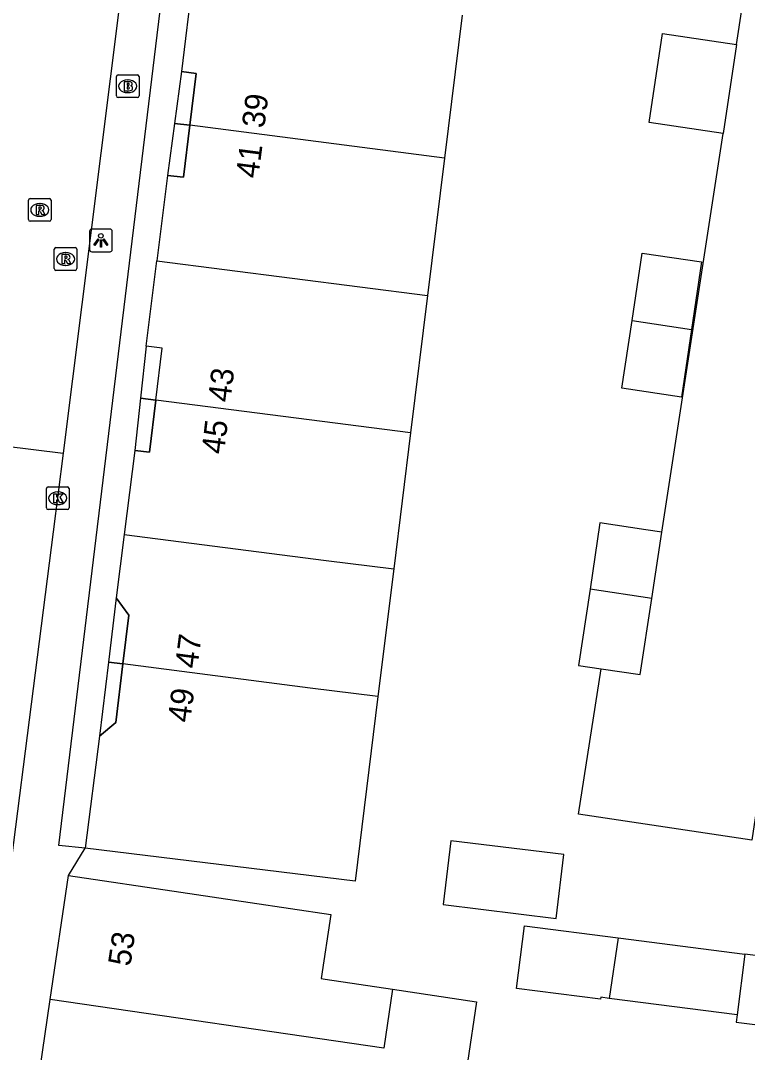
# Model space of a CAD drawing. Extents: x 161696 to 162377, y 380761 to 381673.
# Drawn here: x 162257.04 to 162289.06, y 381406.03 to 381451.45 of the extents above; entities that cross this region are included whole.
import ezdxf

# ---------------------------------------------------------------- set-up
doc = ezdxf.new("R2010")
doc.units = 0
for name, color, linetype in [('IMGEO_Brandkraan', 7, 'Continuous'), ('IMGEO_Kolk', 7, 'Continuous'), ('IMGEO_Lichtpunt', 7, 'Continuous'), ('IMGEO_Pand', 7, 'Continuous'), ('IMGEO_Pand_nummerreeks', 7, 'Continuous'), ('IMGEO_Pand_overbouw', 7, 'Continuous'), ('IMGEO_Rijbaan_lokaal_open', 7, 'Continuous'), ('IMGEO_Rioolput', 7, 'Continuous'), ('IMGEO_Voetpad_open', 7, 'Continuous')]:
    doc.layers.add(name, color=color, linetype=linetype)

msp = doc.modelspace()

# ---------------------------------------------------------------- linework, layer by layer
at = {"layer": 'IMGEO_Brandkraan'}
for p, q in [((162261.258, 381448.139), (162261.258, 381448.991)), ((162261.333, 381449.065), (162262.185, 381449.065)), ((162261.746, 381448.845), (162261.771, 381448.845)), ((162262.259, 381448.991), (162262.259, 381448.139)), ((162262.185, 381448.065), (162261.333, 381448.065)), ((162261.769, 381448.285), (162261.744, 381448.285))]:
    msp.add_line(p, q, dxfattribs=at)
for points in [[(162261.258, 381448.139), (162261.258, 381448.991)], [(162261.333, 381449.065), (162262.185, 381449.065)], [(162262.259, 381448.991), (162262.259, 381448.139)], [(162261.606, 381448.765), (162261.606, 381448.365), (162261.819, 381448.365)], [(162261.837, 381448.765), (162261.606, 381448.765)], [(162261.785, 381448.684), (162261.731, 381448.684), (162261.731, 381448.608)], [(162261.731, 381448.608), (162261.784, 381448.608)], [(162261.793, 381448.532), (162261.731, 381448.532), (162261.731, 381448.451)], [(162261.731, 381448.451), (162261.793, 381448.451)], [(162262.185, 381448.065), (162261.333, 381448.065)]]:
    msp.add_lwpolyline(points, dxfattribs=at)
for centre, radius, start, end in [((162261.335, 381448.989), 0.0765, 91.552, 178.448), ((162261.335, 381448.989), 0.0765, 91.552, 178.448), ((162262.183, 381448.989), 0.0765, 1.552, 88.448), ((162262.183, 381448.989), 0.0765, 1.552, 88.448), ((162261.786, 381448.646), 0.0379, 267.8285, 90.9355), ((162261.794, 381448.491), 0.0404, 269.8759, 90.5077), ((162261.825, 381448.616), 0.251, 268.6676, 293.5347), ((162261.841, 381448.62), 0.145, 59.4692, 91.5367), ((162261.866, 381448.667), 0.0922, 285.5137, 58.1501), ((162261.871, 381448.475), 0.105, 301.3115, 78.989), ((162261.335, 381448.141), 0.0765, 181.552, 268.448), ((162261.335, 381448.141), 0.0765, 181.552, 268.448), ((162262.183, 381448.141), 0.0765, 271.552, 358.448), ((162262.183, 381448.141), 0.0765, 271.552, 358.448)]:
    msp.add_arc(centre, radius, start, end, dxfattribs=at)
for centre, major_axis, ratio, start_param, end_param in [((162261.745, 381448.565), (-0.387, 0.002), 0.722429, 4.712389, 7.853982), ((162261.77, 381448.565), (-0.39, 0.002), 0.717154, 1.570796, 4.712389)]:
    msp.add_ellipse(centre, major_axis=major_axis, ratio=ratio, start_param=start_param, end_param=end_param, dxfattribs=at)
at = {"layer": 'IMGEO_Kolk'}
for p, q in [((162258.175, 381430.002), (162258.175, 381430.854)), ((162258.25, 381430.928), (162259.102, 381430.928)), ((162258.663, 381430.708), (162258.688, 381430.708)), ((162259.176, 381430.854), (162259.176, 381430.002)), ((162259.102, 381429.928), (162258.25, 381429.928)), ((162258.686, 381430.148), (162258.661, 381430.148))]:
    msp.add_line(p, q, dxfattribs=at)
for points in [[(162258.175, 381430.002), (162258.175, 381430.854)], [(162258.25, 381430.928), (162259.102, 381430.928)], [(162258.496, 381430.628), (162258.619, 381430.628), (162258.619, 381430.477), (162258.749, 381430.628), (162258.913, 381430.628), (162258.767, 381430.477), (162258.92, 381430.228), (162258.768, 381430.228), (162258.683, 381430.392), (162258.619, 381430.325), (162258.619, 381430.228), (162258.496, 381430.228), (162258.496, 381430.628)], [(162259.176, 381430.854), (162259.176, 381430.002)], [(162259.102, 381429.928), (162258.25, 381429.928)]]:
    msp.add_lwpolyline(points, dxfattribs=at)
for centre, start, end in [((162258.252, 381430.852), 91.552, 178.448), ((162258.252, 381430.852), 91.552, 178.448), ((162259.1, 381430.852), 1.552, 88.448), ((162259.1, 381430.852), 1.552, 88.448), ((162258.252, 381430.004), 181.552, 268.448), ((162258.252, 381430.004), 181.552, 268.448), ((162259.1, 381430.004), 271.552, 358.448), ((162259.1, 381430.004), 271.552, 358.448)]:
    msp.add_arc(centre, 0.0765, start, end, dxfattribs=at)
for centre, major_axis, ratio, start_param, end_param in [((162258.662, 381430.428), (-0.387, 0.002), 0.722429, 4.712389, 7.853982), ((162258.687, 381430.428), (-0.39, 0.002), 0.717154, 1.570796, 4.712389)]:
    msp.add_ellipse(centre, major_axis=major_axis, ratio=ratio, start_param=start_param, end_param=end_param, dxfattribs=at)
at = {"layer": 'IMGEO_Lichtpunt'}
for p, q in [((162260.078, 381442.18), (162260.078, 381441.373)), ((162260.078, 381442.18), (162260.078, 381441.373)), ((162260.98, 381442.275), (162260.172, 381442.275)), ((162260.98, 381442.275), (162260.172, 381442.275)), ((162261.074, 381441.373), (162261.074, 381442.18)), ((162261.074, 381441.373), (162261.074, 381442.18)), ((162260.172, 381441.279), (162260.98, 381441.279)), ((162260.172, 381441.279), (162260.98, 381441.279))]:
    msp.add_line(p, q, dxfattribs=at)
for points in [[(162260.452, 381441.844), (162260.491, 381441.816), (162260.303, 381441.554), (162260.265, 381441.581), (162260.452, 381441.844)], [(162260.554, 381441.796), (162260.601, 381441.796), (162260.601, 381441.474), (162260.554, 381441.474), (162260.554, 381441.796)], [(162260.664, 381441.816), (162260.702, 381441.843), (162260.889, 381441.581), (162260.85, 381441.553), (162260.664, 381441.816)]]:
    msp.add_lwpolyline(points, dxfattribs=at)
msp.add_circle((162260.577, 381441.978), 0.0994, dxfattribs=at)
for centre, start, end in [((162260.172, 381442.18), 90, 180), ((162260.172, 381442.18), 90, 180), ((162260.98, 381442.18), 0, 90), ((162260.98, 381442.18), 0, 90), ((162260.172, 381441.373), 180, 270), ((162260.172, 381441.373), 180, 270), ((162260.98, 381441.373), 270, 0), ((162260.98, 381441.373), 270, 360)]:
    msp.add_arc(centre, 0.0946, start, end, dxfattribs=at)
at = {"layer": 'IMGEO_Pand'}
for points in [[(162264.618, 381453.222), (162264.124, 381449.215), (162264.769, 381449.129), (162264.494, 381446.844)], [(162276.495, 381451.693), (162275.715, 381445.399)], [(162287.989, 381446.477), (162284.725, 381446.968), (162285.315, 381450.889), (162288.578, 381450.399)], [(162288.578, 381450.399), (162287.989, 381446.477)], [(162264.494, 381446.844), (162264.219, 381444.559), (162263.512, 381444.641), (162263.044, 381440.885)], [(162275.715, 381445.399), (162264.494, 381446.844)], [(162275.715, 381445.399), (162274.966, 381439.349)], [(162283.974, 381438.246), (162284.416, 381441.223), (162287.038, 381440.833), (162286.595, 381437.856)], [(162262.99, 381434.745), (162263.27, 381437.035), (162262.575, 381437.121), (162263.044, 381440.885)], [(162263.044, 381440.885), (162274.966, 381439.349)], [(162274.966, 381439.349), (162274.216, 381433.3)], [(162286.595, 381437.856), (162286.152, 381434.879), (162283.531, 381435.268), (162283.974, 381438.246)], [(162283.974, 381438.246), (162286.595, 381437.856)], [(162262.99, 381434.745), (162262.711, 381432.456), (162262.07, 381432.534), (162261.605, 381428.827)], [(162274.216, 381433.3), (162262.99, 381434.745)], [(162274.216, 381433.3), (162273.474, 381427.313)], [(162285.281, 381428.938), (162284.589, 381429.042), (162282.561, 381429.346), (162282.123, 381426.423)], [(162261.605, 381428.827), (162261.256, 381426.05), (162261.805, 381425.285), (162261.544, 381423.133)], [(162261.605, 381428.827), (162270.497, 381427.682), (162273.474, 381427.313)], [(162284.842, 381426.015), (162285.281, 381428.938)], [(162273.474, 381427.313), (162272.773, 381421.705)], [(162282.123, 381426.423), (162281.62, 381423.069), (162282.611, 381422.921)], [(162284.842, 381426.015), (162282.123, 381426.423)], [(162282.611, 381422.921), (162284.338, 381422.662), (162284.842, 381426.015)], [(162261.544, 381423.133), (162261.231, 381420.555), (162260.517, 381419.959), (162259.887, 381415.029)], [(162272.773, 381421.705), (162269.795, 381422.07), (162261.544, 381423.133)], [(162272.773, 381421.705), (162271.775, 381413.565), (162259.887, 381415.029)], [(162275.65, 381412.54), (162280.631, 381411.929), (162280.976, 381414.741), (162275.995, 381415.352), (162275.65, 381412.54)], [(162258.346, 381408.354), (162259.151, 381413.813)], [(162259.151, 381413.813), (162264.098, 381413.083), (162267.159, 381412.631), (162270.702, 381412.108), (162270.28, 381409.282), (162270.458, 381409.256), (162273.42, 381408.813)], [(162282.973, 381408.411), (162282.593, 381408.46), (162282.582, 381408.373), (162278.886, 381408.851), (162279.242, 381411.602), (162283.369, 381411.074)], [(162283.369, 381411.074), (162282.973, 381408.411)], [(162283.369, 381411.074), (162288.949, 381410.36)], [(162288.604, 381407.684), (162288.563, 381407.37), (162291.134, 381407.041), (162291.519, 381410.031), (162288.949, 381410.36)], [(162288.949, 381410.36), (162288.604, 381407.684)], [(162273.42, 381408.813), (162277.119, 381408.26), (162276.33, 381402.91), (162265.945, 381404.442), (162265.545, 381401.732), (162262.49, 381402.183), (162257.543, 381402.913)], [(162273.42, 381408.813), (162273.043, 381406.217), (162258.346, 381408.354)], [(162288.604, 381407.684), (162282.973, 381408.411)], [(162257.543, 381402.913), (162258.346, 381408.354)]]:
    msp.add_lwpolyline(points, dxfattribs=at)
at = {"layer": 'IMGEO_Pand_overbouw'}
for points in [[(162264.494, 381446.844), (162264.769, 381449.129), (162264.124, 381449.215), (162263.818, 381446.931)], [(162264.494, 381446.844), (162263.818, 381446.931), (162263.512, 381444.641), (162264.219, 381444.559)], [(162262.575, 381437.121), (162262.323, 381434.831), (162262.99, 381434.745), (162263.27, 381437.035)], [(162262.99, 381434.745), (162262.323, 381434.831), (162262.07, 381432.534), (162262.711, 381432.456)], [(162261.544, 381423.133), (162261.805, 381425.285), (162261.256, 381426.05), (162260.912, 381423.214)], [(162261.544, 381423.133), (162260.912, 381423.214), (162260.517, 381419.959), (162261.231, 381420.555)]]:
    msp.add_lwpolyline(points, close=True, dxfattribs=at)
at = {"layer": 'IMGEO_Rijbaan_lokaal_open'}
for points in [[(162261.813, 381455.443), (162258.921, 381432.414)], [(162253.795, 381433.04), (162258.921, 381432.414)], [(162258.921, 381432.414), (162258.477, 381428.947), (162255.661, 381406.999), (162255.387, 381403.805)]]:
    msp.add_lwpolyline(points, dxfattribs=at)
at = {"layer": 'IMGEO_Rioolput'}
for p, q in [((162257.383, 381442.695), (162257.383, 381443.547)), ((162257.458, 381443.621), (162258.31, 381443.621)), ((162257.871, 381443.401), (162257.896, 381443.401)), ((162258.384, 381443.547), (162258.384, 381442.695)), ((162258.31, 381442.621), (162257.458, 381442.621)), ((162257.894, 381442.841), (162257.869, 381442.841)), ((162258.52, 381440.534), (162258.52, 381441.386)), ((162258.595, 381441.46), (162259.447, 381441.46)), ((162259.008, 381441.24), (162259.033, 381441.24)), ((162259.521, 381441.386), (162259.521, 381440.534)), ((162259.031, 381440.68), (162259.006, 381440.68)), ((162259.447, 381440.46), (162258.595, 381440.46))]:
    msp.add_line(p, q, dxfattribs=at)
for points in [[(162257.383, 381442.695), (162257.383, 381443.547)], [(162257.458, 381443.621), (162258.31, 381443.621)], [(162258.384, 381443.547), (162258.384, 381442.695)], [(162257.972, 381443.319), (162257.72, 381443.321), (162257.72, 381442.921)], [(162257.72, 381442.921), (162257.844, 381442.921), (162257.844, 381443.083), (162257.855, 381443.083)], [(162257.898, 381443.24), (162257.844, 381443.24), (162257.844, 381443.159)], [(162257.844, 381443.159), (162257.896, 381443.159)], [(162257.902, 381443.054), (162257.973, 381442.921), (162258.113, 381442.921), (162258.048, 381443.047)], [(162258.31, 381442.621), (162257.458, 381442.621)], [(162258.52, 381440.534), (162258.52, 381441.386)], [(162258.595, 381441.46), (162259.447, 381441.46)], [(162259.109, 381441.158), (162258.857, 381441.16), (162258.857, 381440.76)], [(162259.035, 381441.079), (162258.981, 381441.079), (162258.981, 381440.998)], [(162259.521, 381441.386), (162259.521, 381440.534)], [(162258.857, 381440.76), (162258.981, 381440.76), (162258.981, 381440.922), (162258.992, 381440.922)], [(162258.981, 381440.998), (162259.033, 381440.998)], [(162259.039, 381440.893), (162259.11, 381440.76), (162259.25, 381440.76), (162259.185, 381440.886)], [(162259.447, 381440.46), (162258.595, 381440.46)]]:
    msp.add_lwpolyline(points, dxfattribs=at)
for centre, radius, start, end in [((162257.46, 381443.545), 0.0765, 91.552, 178.448), ((162257.46, 381443.545), 0.0765, 91.552, 178.448), ((162258.308, 381443.545), 0.0765, 1.552, 88.448), ((162258.308, 381443.545), 0.0765, 1.552, 88.448), ((162257.854, 381443.03), 0.0533, 26.0293, 88.6989), ((162257.88, 381443.348), 0.19, 274.7715, 282.9687), ((162257.904, 381443.144), 0.0964, 77.0061, 93.1865), ((162257.918, 381443.201), 0.0378, 276.6634, 79.6772), ((162257.971, 381443.209), 0.109, 350.3612, 89.416), ((162257.969, 381443.209), 0.112, 277.5842, 350.9817), ((162257.953, 381442.994), 0.108, 29.5134, 73.7905), ((162257.46, 381442.697), 0.0765, 181.552, 268.448), ((162257.46, 381442.697), 0.0765, 181.552, 268.448), ((162258.308, 381442.697), 0.0765, 271.552, 358.448), ((162258.308, 381442.697), 0.0765, 271.552, 358.448), ((162258.597, 381441.384), 0.0765, 91.552, 178.448), ((162258.597, 381441.384), 0.0765, 91.552, 178.448), ((162259.041, 381440.983), 0.0964, 77.0061, 93.1865), ((162259.055, 381441.04), 0.0378, 276.6634, 79.6772), ((162259.108, 381441.048), 0.109, 350.3612, 89.416), ((162259.445, 381441.384), 0.0765, 1.552, 88.448), ((162259.445, 381441.384), 0.0765, 1.552, 88.448), ((162258.991, 381440.869), 0.0533, 26.0293, 88.6989), ((162259.017, 381441.187), 0.19, 274.7715, 282.9687), ((162259.106, 381441.048), 0.112, 277.5842, 350.9817), ((162259.09, 381440.833), 0.108, 29.5134, 73.7905), ((162258.597, 381440.536), 0.0765, 181.552, 268.448), ((162258.597, 381440.536), 0.0765, 181.552, 268.448), ((162259.445, 381440.536), 0.0765, 271.552, 358.448), ((162259.445, 381440.536), 0.0765, 271.552, 358.448)]:
    msp.add_arc(centre, radius, start, end, dxfattribs=at)
for centre, major_axis, ratio, start_param, end_param in [((162257.87, 381443.121), (-0.387, 0.002), 0.722429, 4.712389, 7.853982), ((162257.895, 381443.121), (-0.39, 0.002), 0.717154, 1.570796, 4.712389), ((162259.007, 381440.96), (-0.387, 0.002), 0.722429, 4.712389, 7.853982), ((162259.032, 381440.96), (-0.39, 0.002), 0.717154, 1.570796, 4.712389)]:
    msp.add_ellipse(centre, major_axis=major_axis, ratio=ratio, start_param=start_param, end_param=end_param, dxfattribs=at)
at = {"layer": 'IMGEO_Voetpad_open'}
for points in [[(162299.561, 381525.298), (162305.37, 381524.43), (162299.982, 381487.324), (162289.258, 381415.372), (162281.614, 381416.526), (162282.611, 381422.921)], [(162259.887, 381415.029), (162258.728, 381415.14), (162266.353, 381478.026), (162267.671, 381477.853)], [(162288.578, 381450.399), (162289.519, 381456.548), (162291.364, 381468.966)], [(162285.281, 381428.938), (162287.989, 381446.477)], [(162259.151, 381413.813), (162259.887, 381415.029)]]:
    msp.add_lwpolyline(points, dxfattribs=at)

# ---------------------------------------------------------------- texts
at = {"layer": 'IMGEO_Pand_nummerreeks'}
for s, rotation, p in [('39', 82.6652, (162267.772, 381446.691)), ('41', 82.6652, (162267.507, 381444.483)), ('43', 82.9932, (162266.276, 381434.621)), ('45', 83.0121, (162265.995, 381432.338)), ('47', 82.6606, (162264.826, 381422.901)), ('49', 82.4879, (162264.504, 381420.521)), ('53', 81.6064, (162261.873, 381409.792))]:
    msp.add_text(s, height=1, rotation=rotation, dxfattribs=at).set_placement(p)

doc.saveas('drawing.dxf')
